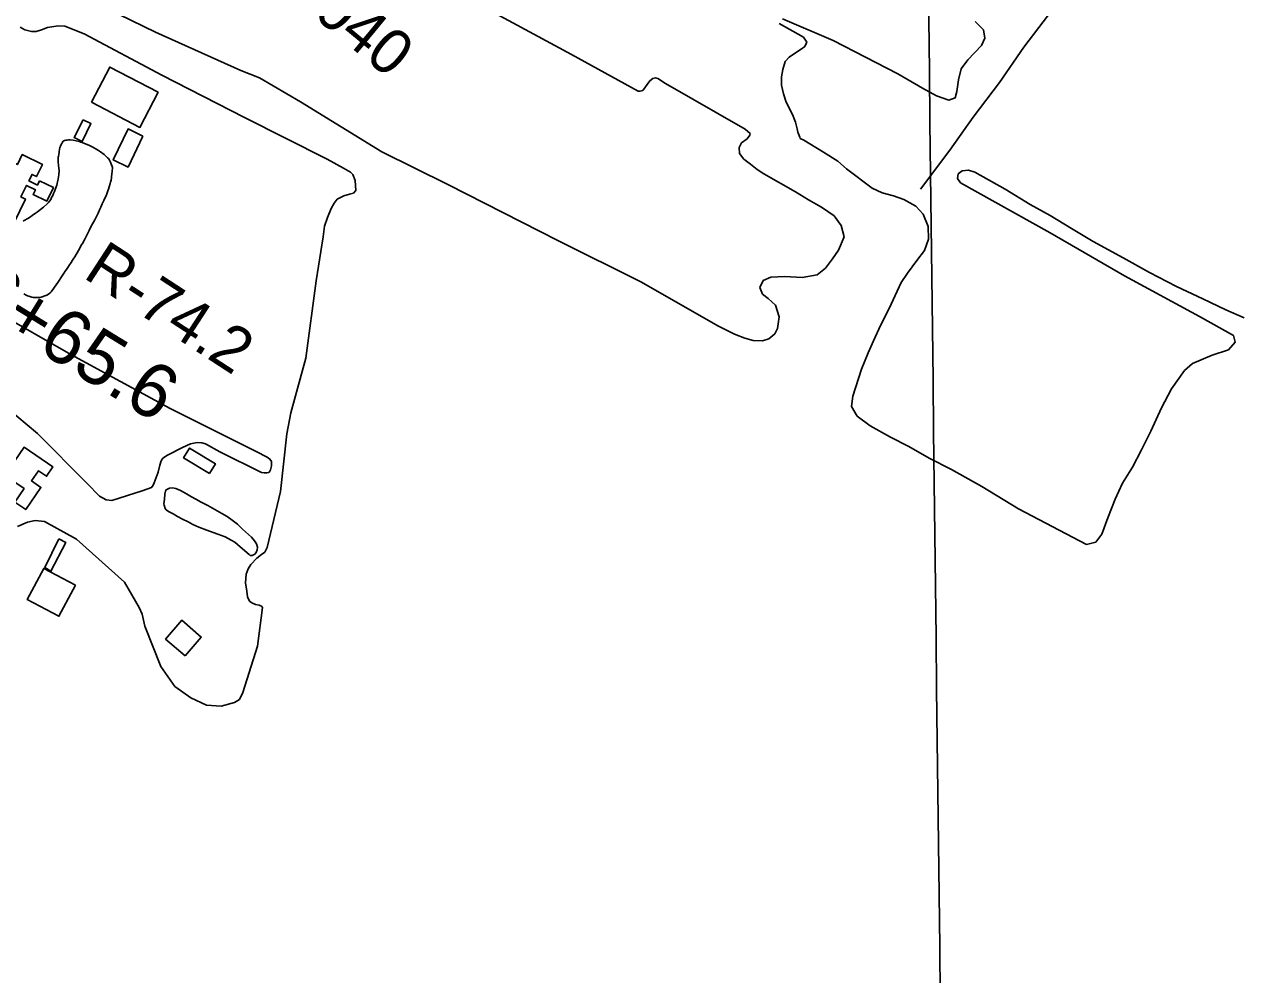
# Model space of a CAD drawing. Extents: x 3683613 to 3738215, y 469626 to 495384.
# Drawn here: x 3707198 to 3709434, y 485080 to 486827 of the extents above; entities that cross this region are included whole.
import ezdxf

# ---------------------------------------------------------------- set-up
doc = ezdxf.new("R2010")
doc.units = 0
for name, color, linetype in [('V-BLDG-OTLN', 7, 'Continuous'), ('V-GRID-MAJR', 7, 'Continuous'), ('V-RIVR-RANG-IDEN', 7, 'Continuous'), ('V-SITE-VEGE', 7, 'Continuous'), ('V-SURV-IDEN', 7, 'Continuous'), ('V-TOPO-SHOR', 7, 'Continuous')]:
    doc.layers.add(name, color=color, linetype=linetype)

msp = doc.modelspace()

# ---------------------------------------------------------------- linework, layer by layer
at = {"layer": 'V-BLDG-OTLN'}
for points in [[(3707322.015, 486683.893), (3707355.5530000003, 486748.294), (3707444.5530000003, 486701.94800000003), (3707411.015, 486637.544)], [(3707306.575, 486651.657), (3707321.096, 486644.43), (3707304.644, 486611.381), (3707290.126, 486618.61100000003)], [(3707416.819, 486621.506), (3707389.2430000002, 486564.515), (3707361.947, 486577.722), (3707389.523, 486634.71400000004)], [(3707226.302, 486539.222), (3707251.969, 486526.805), (3707240.011, 486502.08400000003), (3707214.765, 486514.29600000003), (3707218.9560000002, 486522.957), (3707202.631, 486530.852), (3707192.364, 486509.626), (3707200.579, 486505.651), (3707179.825, 486462.748), (3707133.495, 486485.159), (3707144.97, 486508.875), (3707138.983, 486511.76900000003), (3707170.301, 486576.512), (3707185.774, 486569.02900000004), (3707194.677, 486587.436), (3707231.6720000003, 486569.543), (3707220.764, 486546.992), (3707212.738, 486550.873), (3707206.9790000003, 486538.968), (3707222.538, 486531.44200000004)], [(3707162.836, 485997.376), (3707198.085, 486049.25200000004), (3707251.091, 486013.238), (3707239.45, 485996.109), (3707224.608, 486006.191), (3707211.816, 485987.368), (3707229.056, 485975.653), (3707201.271, 485934.759), (3707181.227, 485948.378), (3707198.1950000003, 485973.353)], [(3707539.154, 486001.229), (3707491.6040000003, 486029.895), (3707502.4620000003, 486047.798), (3707549.935, 486019.003)], [(3707262.039, 485880.688), (3707274.575, 485874.32), (3707247.542, 485821.566), (3707235.9790000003, 485828.023)], [(3707292.526, 485795.54000000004), (3707262.076, 485738.61), (3707203.737, 485769.678), (3707234.244, 485826.713)], [(3707494.2970000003, 485665.787), (3707458.4820000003, 485696.646), (3707488.227, 485731.169), (3707524.042, 485700.31)]]:
    msp.add_lwpolyline(points, close=True, dxfattribs=at)
at = {"layer": 'V-GRID-MAJR'}
msp.add_spline([(3708998.322, 475286.336), (3708926.955, 481343.722), (3708855.552, 487404.19200000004), (3708784.148, 493464.672), (3708784.112, 493467.745)], degree=3, dxfattribs=at)
at = {"layer": 'V-SITE-VEGE'}
for p, q in [((3707285.9050000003, 486887.76300000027), (3707440.017, 486812.40700000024)), ((3708204.887, 486771.5120000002), (3708019.924, 486871.6640000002)), ((3707260.682, 486824.469), (3707241.287, 486820.998)), ((3707273.146, 486823.7940000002), (3707260.682, 486824.4690000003)), ((3707308.74, 486809.43700000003), (3707273.146, 486823.7940000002)), ((3708587.071, 486828.582), (3708631.863, 486803.287)), ((3707199.412, 486816.86100000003), (3707190.845, 486821.615)), ((3707211.9250000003, 486813.95300000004), (3707199.412, 486816.86100000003)), ((3707220.543, 486813.988), (3707211.9250000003, 486813.95300000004)), ((3707229.89, 486817.07), (3707220.543, 486813.988)), ((3707241.287, 486820.998), (3707229.89, 486817.07)), ((3707451.699, 486733.352), (3707308.74, 486809.43700000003)), ((3707440.017, 486812.40700000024), (3707596.724, 486742.373)), ((3708631.863, 486803.287), (3708637.659, 486794.46000000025)), ((3708627.3200000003, 486781.353), (3708616.843, 486774.4)), ((3708634.492, 486785.99400000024), (3708627.3200000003, 486781.35300000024)), ((3708637.659, 486794.46000000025), (3708634.492, 486785.99400000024)), ((3708327.4930000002, 486704.05100000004), (3708204.887, 486771.5120000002)), ((3708598.163, 486758.86400000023), (3708594.0160000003, 486744.21700000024)), ((3708605.257, 486766.86100000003), (3708598.163, 486758.86400000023)), ((3708616.843, 486774.4), (3708605.257, 486766.86100000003)), ((3707596.724, 486742.373), (3707631.034, 486728.30800000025)), ((3708594.0160000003, 486744.21700000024), (3708591.536, 486730.167)), ((3707603.318, 486655.387), (3707451.699, 486733.352)), ((3707631.034, 486728.30800000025), (3707706.72, 486684.21400000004)), ((3708349.431, 486723.32900000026), (3708336.322, 486705.208)), ((3708354.721, 486727.51900000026), (3708349.431, 486723.32900000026)), ((3708359.364, 486728.5820000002), (3708354.721, 486727.51900000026)), ((3708363.7060000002, 486727.124), (3708359.364, 486728.582)), ((3708378.146, 486717.99800000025), (3708363.7060000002, 486727.12400000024)), ((3708524.5700000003, 486634.327), (3708378.146, 486717.99800000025)), ((3708591.536, 486730.167), (3708591.316, 486715.049)), ((3708591.316, 486715.049), (3708595.0270000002, 486699.46)), ((3708331.079, 486704.13300000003), (3708327.4930000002, 486704.05100000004)), ((3708336.322, 486705.208), (3708331.079, 486704.13300000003)), ((3708595.0270000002, 486699.46), (3708599.8570000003, 486683.897)), ((3707706.72, 486684.21400000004), (3707856.093, 486592.634)), ((3708599.8570000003, 486683.897), (3708611.565, 486661.21100000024)), ((3707755.372, 486579.346), (3707603.318, 486655.387)), ((3708611.565, 486661.21100000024), (3708616.929, 486646.7830000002)), ((3708616.929, 486646.7830000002), (3708619.99, 486635.09500000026)), ((3708533.436, 486626.514), (3708524.5700000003, 486634.32699999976)), ((3708528.052, 486616.23700000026), (3708533.366, 486622.88300000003)), ((3708533.366, 486622.88300000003), (3708533.436, 486626.514)), ((3708619.99, 486635.09500000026), (3708621.25, 486628.96500000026)), ((3708621.25, 486628.96500000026), (3708624.822, 486619.53000000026)), ((3708513.222, 486600.42800000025), (3708518.057, 486609.159)), ((3708514.054, 486589.515), (3708513.222, 486600.42800000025)), ((3708518.057, 486609.159), (3708528.052, 486616.23700000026)), ((3708624.822, 486619.53000000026), (3708625.432, 486617.3060000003)), ((3708625.432, 486617.3060000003), (3708632.262, 486614.13800000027)), ((3708632.262, 486614.13800000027), (3708668.694, 486592.17300000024)), ((3707785.59, 486562.79200000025), (3707755.372, 486579.34600000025)), ((3707856.093, 486592.634), (3707977.789, 486532.34700000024)), ((3708522.16, 486578.984), (3708514.054, 486589.515)), ((3708534.443, 486569.93), (3708522.16, 486578.984)), ((3708668.694, 486592.17300000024), (3708694.839, 486575.074)), ((3707798.5270000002, 486555.266), (3707785.59, 486562.792)), ((3707802.9390000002, 486550.738), (3707798.5270000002, 486555.266)), ((3708546.717, 486560.357), (3708534.443, 486569.93)), ((3708559.021, 486552.34100000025), (3708546.717, 486560.357)), ((3708694.839, 486575.074), (3708710.666, 486561.283)), ((3708710.666, 486561.283), (3708758.255, 486525.615)), ((3708916.029, 486551.967), (3708923.895, 486557.701)), ((3708923.895, 486557.70100000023), (3708935.208, 486558.75000000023)), ((3708935.208, 486558.75000000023), (3708946.821, 486554.891)), ((3708946.821, 486554.891), (3709002.489, 486523.733)), ((3707807.332, 486539.984), (3707802.9390000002, 486550.738)), ((3707808.542, 486521.658), (3707807.332, 486539.984)), ((3707977.789, 486532.34700000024), (3708181.057, 486428.73600000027)), ((3708617.035, 486519.072), (3708559.021, 486552.34100000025)), ((3708914.915, 486543.609), (3708916.029, 486551.967)), ((3708920.309, 486535.5830000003), (3708914.915, 486543.609)), ((3709085.761, 486443.72000000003), (3708920.309, 486535.5830000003)), ((3707779.004, 486508.22300000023), (3707786.108, 486511.57600000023)), ((3707786.108, 486511.57600000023), (3707796.887, 486514.851)), ((3707796.887, 486514.851), (3707803.8710000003, 486516.60600000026)), ((3707803.8710000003, 486516.60600000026), (3707808.542, 486521.6580000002)), ((3708641.142, 486504.08400000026), (3708617.035, 486519.072)), ((3708758.255, 486525.615), (3708776.775, 486516.962)), ((3708776.775, 486516.962), (3708797.437, 486511.902)), ((3708797.437, 486511.902), (3708816.504, 486504.795)), ((3709002.489, 486523.733), (3709048.715, 486495.92100000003)), ((3707756.203, 486471.95900000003), (3707762.6920000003, 486488.5440000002)), ((3707762.6920000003, 486488.5440000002), (3707768.373, 486498.407)), ((3707768.373, 486498.407), (3707774.2830000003, 486505.24400000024)), ((3707774.2830000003, 486505.24400000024), (3707779.004, 486508.22300000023)), ((3708664.762, 486490.666), (3708641.142, 486504.08400000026)), ((3708688.33, 486474.6530000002), (3708664.762, 486490.666)), ((3708816.504, 486504.795), (3708838.588, 486492.444)), ((3708838.588, 486492.44400000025), (3708851.812, 486478.181)), ((3709048.715, 486495.92100000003), (3709085.566, 486475.417)), ((3707750.825, 486455.7190000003), (3707756.203, 486471.95900000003)), ((3708700.9790000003, 486457.29000000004), (3708688.33, 486474.6530000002)), ((3708851.812, 486478.181), (3708861.237, 486455.17)), ((3709085.566, 486475.417), (3709124.734, 486451.70100000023)), ((3707748.231, 486436.351), (3707750.825, 486455.7190000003)), ((3708706.811, 486436.42100000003), (3708700.9790000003, 486457.29000000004)), ((3708861.237, 486455.17), (3708861.835, 486431.8060000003)), ((3709222.127, 486364.29000000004), (3709085.761, 486443.72000000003)), ((3709124.734, 486451.70100000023), (3709164.697, 486427.968)), ((3707735.224, 486355.1420000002), (3707748.231, 486436.351)), ((3708181.057, 486428.73600000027), (3708332.451, 486353.63800000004)), ((3708696.485, 486411.7070000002), (3708706.811, 486436.42100000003)), ((3708861.835, 486431.8060000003), (3708854.179, 486411.191)), ((3709164.697, 486427.968), (3709219.588, 486397.617)), ((3708685.291, 486395.829), (3708696.485, 486411.7070000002)), ((3708854.179, 486411.191), (3708840.341, 486392.77200000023)), ((3708656.707, 486366.268), (3708671.985, 486378.43599999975)), ((3708671.985, 486378.4360000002), (3708685.291, 486395.829)), ((3708840.341, 486392.77200000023), (3708823.289, 486369.222)), ((3709219.588, 486397.617), (3709268.203, 486370.555)), ((3707716.573, 486213.00200000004), (3707735.224, 486355.1420000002)), ((3708332.451, 486353.63800000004), (3708475.373, 486272.126)), ((3708551.436, 486342.827), (3708557.387, 486355.686)), ((3708557.387, 486355.686), (3708571.52, 486362.166)), ((3708571.52, 486362.166), (3708597.489, 486363.233)), ((3708597.489, 486363.233), (3708629.114, 486361.601)), ((3708629.114, 486361.60100000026), (3708656.707, 486366.2680000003)), ((3708823.289, 486369.222), (3708811.552, 486352.31700000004)), ((3709360.17, 486289.583), (3709222.127, 486364.29000000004)), ((3709268.203, 486370.555), (3709317.6380000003, 486345.055)), ((3708556.398, 486330.797), (3708551.436, 486342.827)), ((3708811.552, 486352.31700000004), (3708789.372, 486304.47000000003)), ((3709317.6380000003, 486345.055), (3709366.327, 486321.954)), ((3708566.628, 486322.81800000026), (3708556.398, 486330.797)), ((3708580.409, 486310.62200000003), (3708566.628, 486322.81800000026)), ((3708587.272, 486289.21600000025), (3708580.409, 486310.62200000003)), ((3709366.327, 486321.954), (3709408.741, 486302.137)), ((3708584.275, 486267.9950000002), (3708587.272, 486289.21600000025)), ((3708789.372, 486304.47000000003), (3708773.7320000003, 486273.11100000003)), ((3709422.907, 486255.123), (3709360.17, 486289.583)), ((3709408.741, 486302.137), (3709442.529, 486287.238)), ((3708475.373, 486272.126), (3708504.68, 486257.561)), ((3708578.8910000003, 486257.7180000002), (3708584.275, 486267.9950000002)), ((3708773.7320000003, 486273.11100000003), (3708760.754, 486245.332)), ((3708504.68, 486257.5610000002), (3708523.736, 486249.93800000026)), ((3708523.736, 486249.938), (3708539.221, 486245.494)), ((3708539.221, 486245.494), (3708556.341, 486245.1700000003)), ((3708556.341, 486245.1700000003), (3708567.822, 486248.586)), ((3708567.822, 486248.586), (3708578.8910000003, 486257.7180000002)), ((3708760.754, 486245.332), (3708750.983, 486222.683)), ((3709413.6890000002, 486228.35600000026), (3709425.8370000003, 486242.391)), ((3709425.8370000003, 486242.391), (3709422.907, 486255.123)), ((3708750.983, 486222.683), (3708738.486, 486192.81900000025)), ((3709383.395, 486218.628), (3709413.6890000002, 486228.356)), ((3707688.83, 486112.94900000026), (3707716.573, 486213.00200000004)), ((3709332.9420000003, 486190.26300000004), (3709347.452, 486203.4609999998)), ((3709347.452, 486203.461), (3709383.395, 486218.62800000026)), ((3708738.486, 486192.81900000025), (3708722.501, 486143.30100000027)), ((3709308.538, 486156.65400000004), (3709332.9420000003, 486190.26300000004)), ((3709290.454, 486122.132), (3709308.538, 486156.65400000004)), ((3708722.501, 486143.30100000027), (3708720.0640000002, 486124.148)), ((3707681.253, 486073.99800000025), (3707688.83, 486112.94900000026)), ((3708720.0640000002, 486124.148), (3708730.625, 486106.30100000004)), ((3709270.6240000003, 486078.928), (3709290.454, 486122.132)), ((3708730.625, 486106.30100000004), (3708754.685, 486088.723)), ((3708754.685, 486088.72300000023), (3708791.656, 486067.78700000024)), ((3707669.9250000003, 485967.93200000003), (3707681.253, 486073.99800000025)), ((3708791.656, 486067.78700000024), (3708825.5810000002, 486050.54000000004)), ((3709253.3340000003, 486044.39), (3709270.6240000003, 486078.928)), ((3708825.5810000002, 486050.54000000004), (3708863.059, 486029.07300000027)), ((3709236.895, 486013.007), (3709253.3340000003, 486044.39)), ((3708863.059, 486029.07300000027), (3708904.1890000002, 486008.579)), ((3708904.1890000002, 486008.579), (3708959.649, 485977.433)), ((3709218.901, 485983.237), (3709236.895, 486013.007)), ((3708959.649, 485977.433), (3709027.536, 485935.8980000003)), ((3709204.8850000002, 485954.186), (3709218.901, 485983.237)), ((3707645.116, 485865.233), (3707669.9250000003, 485967.93200000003)), ((3709191.552, 485919.575), (3709204.8850000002, 485954.186)), ((3709027.536, 485935.8980000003), (3709152.593, 485870.392)), ((3707186.059, 485903.695), (3707204.071, 485911.7620000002)), ((3707204.071, 485911.7620000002), (3707218.362, 485914.95900000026)), ((3707218.362, 485914.95900000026), (3707235.327, 485912.78800000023)), ((3707235.327, 485912.78800000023), (3707294.785, 485880.618)), ((3709180.69, 485889.6700000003), (3709191.552, 485919.575)), ((3709169.3170000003, 485874.83000000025), (3709180.69, 485889.6700000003)), ((3707294.785, 485880.618), (3707382.751, 485801.53200000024)), ((3707640.68, 485856.675), (3707645.116, 485865.233)), ((3709152.593, 485870.392), (3709169.3170000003, 485874.83)), ((3707615.338, 485834.0770000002), (3707626.094, 485845.3330000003)), ((3707626.094, 485845.333), (3707634.724, 485851.911)), ((3707634.724, 485851.91100000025), (3707640.68, 485856.675)), ((3707606.644, 485816.16700000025), (3707610.097, 485825.82000000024)), ((3707610.097, 485825.82000000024), (3707615.338, 485834.0770000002)), ((3707382.751, 485801.53200000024), (3707409.665, 485754.582)), ((3707605.256, 485800.017), (3707606.644, 485816.16700000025)), ((3707607.519, 485784.58700000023), (3707605.256, 485800.017)), ((3707609.348, 485774.25500000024), (3707607.519, 485784.58700000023)), ((3707612.557, 485766.51), (3707609.348, 485774.25500000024)), ((3707409.665, 485754.582), (3707415.363, 485742.583)), ((3707617.257, 485763.261), (3707612.557, 485766.51)), ((3707623.71, 485760.21400000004), (3707617.257, 485763.261)), ((3707630.438, 485759.092), (3707623.71, 485760.21400000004)), ((3707627.671, 485683.86), (3707636.436, 485754.918)), ((3707634.784, 485757.43500000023), (3707630.438, 485759.092)), ((3707636.436, 485754.918), (3707634.784, 485757.43500000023)), ((3707415.363, 485742.583), (3707420.336, 485720.352)), ((3707420.336, 485720.352), (3707449.778, 485646.3270000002)), ((3707600.234, 485598.657), (3707627.671, 485683.86)), ((3707449.778, 485646.3270000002), (3707475.505, 485609.5610000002)), ((3707475.505, 485609.5610000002), (3707505.018, 485588.84600000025)), ((3707594.461, 485585.759), (3707600.234, 485598.657)), ((3707505.018, 485588.84600000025), (3707533.735, 485575.1320000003)), ((3707533.735, 485575.1320000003), (3707560.91, 485573.193)), ((3707560.91, 485573.193), (3707585.339, 485579.81)), ((3707585.339, 485579.81), (3707594.461, 485585.759))]:
    msp.add_line(p, q, dxfattribs=at)
for points in [[(3708947.543, 486832.02), (3708963.174, 486816.599), (3708965.2770000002, 486801.436), (3708959.451, 486788.01300000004), (3708934.27, 486761.42), (3708922.017, 486744.933), (3708916.869, 486725.129), (3708914.075, 486703.689), (3708910.667, 486691.81200000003), (3708899.436, 486687.249), (3708876.509, 486695.64), (3708850.501, 486709.66500000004), (3708805.623, 486735.98600000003), (3708686.569, 486797.141), (3708593.239, 486837.075)], [(3707196.444, 486465.007), (3707198.502, 486466.305), (3707204.894, 486469.789), (3707209.625, 486472.818), (3707212.912, 486475.18700000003), (3707219.066, 486479.918), (3707222.562, 486482.294), (3707228.518, 486486.603), (3707233.853, 486490.69), (3707240.81, 486496.691), (3707243.255, 486499.46), (3707244.875, 486501.58400000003), (3707247.091, 486505.18200000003), (3707248.682, 486508.55700000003), (3707250.685, 486512.36), (3707252.072, 486515.731), (3707253.864, 486519.528), (3707257.216, 486528.163), (3707258.183, 486531.52400000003), (3707259.5160000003, 486537.188), (3707260.864, 486542.228), (3707261.372, 486547.45900000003), (3707261.7430000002, 486549.554), (3707262.365, 486558.95900000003), (3707262.085, 486562.086), (3707260.561, 486574.157), (3707260.698, 486577.29000000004), (3707261.048, 486580.223), (3707260.997, 486582.515), (3707261.5700000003, 486584.825), (3707261.937, 486587.129), (3707262.65, 486592.57), (3707262.961, 486597.17), (3707263.5300000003, 486599.68700000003), (3707265.509, 486604.533), (3707267.5160000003, 486608.12700000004), (3707268.511, 486610.23600000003), (3707270.1410000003, 486611.94200000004), (3707272.196, 486613.45), (3707274.899, 486613.929), (3707277.6040000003, 486614.199), (3707280.308, 486614.67600000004), (3707282.6010000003, 486614.73), (3707288.25, 486614.23), (3707299.372, 486611.559), (3707302.733, 486610.593), (3707305.0470000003, 486609.808), (3707309.475, 486607.822), (3707317.27, 486604.66000000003), (3707323.598, 486601.672), (3707328.884, 486598.659), (3707331.852, 486596.64), (3707335.233, 486594.837), (3707338.6240000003, 486592.617), (3707345.42, 486587.346), (3707347.7630000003, 486585.31), (3707351.6070000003, 486581.431), (3707353.309, 486580.01), (3707355.248, 486577.33900000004), (3707356.792, 486573.618), (3707357.466, 486571.54600000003), (3707360.102, 486565.762), (3707360.5670000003, 486563.683), (3707360.309, 486556.583), (3707359.066, 486546.95300000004)], [(3707359.066, 486546.95300000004), (3707358.91, 486544.653), (3707358.168, 486540.461), (3707357.21, 486536.68200000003), (3707356.6410000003, 486534.16500000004), (3707354.687, 486528.277), (3707353.3310000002, 486523.655), (3707352.145, 486520.706), (3707348.801, 486511.656), (3707346.808, 486507.43700000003), (3707344.828, 486502.798), (3707341.8340000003, 486496.679), (3707339.0500000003, 486490.564), (3707337.67, 486486.984), (3707334.289, 486479.601), (3707331.884, 486475.163), (3707328.092, 486467.564), (3707325.478, 486463.12200000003), (3707322.275, 486456.99700000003), (3707317.89, 486447.922), (3707309.295, 486431.028), (3707305.281, 486424.053), (3707303.88, 486421.306), (3707298.062, 486410.94800000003), (3707291.219, 486399.731), (3707289.399, 486397.185), (3707287.193, 486393.17100000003), (3707284.5700000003, 486389.145), (3707283.355, 486387.447), (3707281.545, 486384.483), (3707278.311, 486379.82), (3707275.892, 486376.009), (3707273.873, 486373.039), (3707270.434, 486368.163), (3707268.218, 486364.56200000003), (3707260.143, 486352.483), (3707256.9050000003, 486348.027), (3707249.84, 486337.43), (3707248.009, 486335.303), (3707245.969, 486333.169), (3707243.102, 486330.809), (3707239.804, 486328.855), (3707236.497, 486327.528), (3707231.522, 486325.956), (3707229.446, 486325.49100000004), (3707225.497, 486324.776), (3707222.992, 486324.721), (3707219.449, 486324.43), (3707214.852, 486324.743), (3707212.335, 486325.31200000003), (3707208.759, 486326.484), (3707206.862, 486327.276), (3707204.554, 486327.852), (3707201.6010000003, 486329.245), (3707197.5810000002, 486331.657)], [(3707144.273, 486299.284), (3707284.254, 486220.012), (3707467.048, 486120.531), (3707625.215, 486041.31), (3707644.944, 486031.349), (3707650.412, 486027.642), (3707653.15, 486022.919), (3707653.441, 486015.387), (3707651.452, 486008.044), (3707649.628, 486004.055), (3707647.858, 486002.939), (3707644.286, 486002.13800000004), (3707639.8570000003, 486002.277), (3707634.575, 486003.117), (3707558.455, 486041.238), (3707531.933, 486055.355), (3707525.0700000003, 486057.233), (3707516.325, 486057.87200000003), (3707504.41, 486055.57), (3707489.72, 486049.136), (3707462.166, 486034.873), (3707453.562, 486029.05700000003), (3707450.072, 486024.67), (3707447.502, 486016.597), (3707444.559, 486003.846), (3707437.592, 485983.94800000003), (3707435.769, 485979.83900000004), (3707432.519, 485975.45900000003), (3707415.187, 485969.444), (3707359.6, 485951.436), (3707348.805, 485952.628), (3707336.9250000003, 485959.538), (3707314.39, 485982.479), (3707222.566, 486074.924), (3707165.9820000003, 486122.22000000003)]]:
    msp.add_lwpolyline(points, dxfattribs=at)
msp.add_lwpolyline([(3707611.842, 485852.329), (3707595.3540000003, 485866.378), (3707585.548, 485874.898), (3707578.906, 485878.681), (3707567.847, 485884.548), (3707554.625, 485889.496), (3707539.197, 485895.265), (3707519.811, 485902.255), (3707508.3340000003, 485907.242), (3707499.917, 485912.294), (3707489.7630000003, 485916.874), (3707480.035, 485921.897), (3707472.054, 485926.962), (3707463.6550000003, 485931.142), (3707459.645, 485934.54600000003), (3707457.849, 485936.69200000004), (3707455.526, 485942.75800000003), (3707455.031, 485945.37), (3707456.143, 485954.135), (3707456.819, 485962.89), (3707458, 485968.60000000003), (3707459.252, 485971.248), (3707465.2970000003, 485974.445), (3707470.9760000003, 485974.574), (3707477.122, 485973.401), (3707485.509, 485969.659), (3707496.568, 485963.789), (3707505.87, 485958.31700000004), (3707514.2770000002, 485953.701), (3707523.571, 485948.667), (3707535.947, 485942.392), (3707548.792, 485934.814), (3707562.065, 485927.685), (3707571.376, 485921.777), (3707581.134, 485915.44200000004), (3707590.9220000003, 485907.799), (3707599.865, 485898.821), (3707616.364, 485884.335), (3707621.762, 485877.46400000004), (3707625.3850000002, 485871.863), (3707627.272, 485865.788), (3707626.952, 485860.537), (3707624.877, 485855.684), (3707622.752, 485853.01300000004), (3707617.5700000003, 485850.273), (3707614.076, 485850.195)], close=True, dxfattribs=at)
at = {"layer": 'V-TOPO-SHOR'}
msp.add_lwpolyline([(3708846.919, 486523.954), (3708901.1890000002, 486595.739), (3708943.708, 486656.208), (3708992.2600000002, 486720.142), (3709036.849, 486784.947), (3709082.5330000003, 486844.56), (3709140.873, 486919.658)], dxfattribs=at)

# ---------------------------------------------------------------- texts
at = {"layer": 'V-RIVR-RANG-IDEN'}
for s, height, rotation, p in [('D-040', 83, 320.4473257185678, (3707636.7218730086, 486918.27101774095)), ('R-74.2', 82.999998, 326.93801852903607, (3707304.599303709, 486362.5209661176))]:
    msp.add_text(s, height=height, rotation=rotation, dxfattribs=at).set_placement(p)
at = {"layer": 'V-SURV-IDEN'}
msp.add_text('386+65.6', height=100.00000000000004, rotation=328.427982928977, dxfattribs=at).set_placement((3706962.5297322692, 486386.7299636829))

doc.saveas('drawing.dxf')
